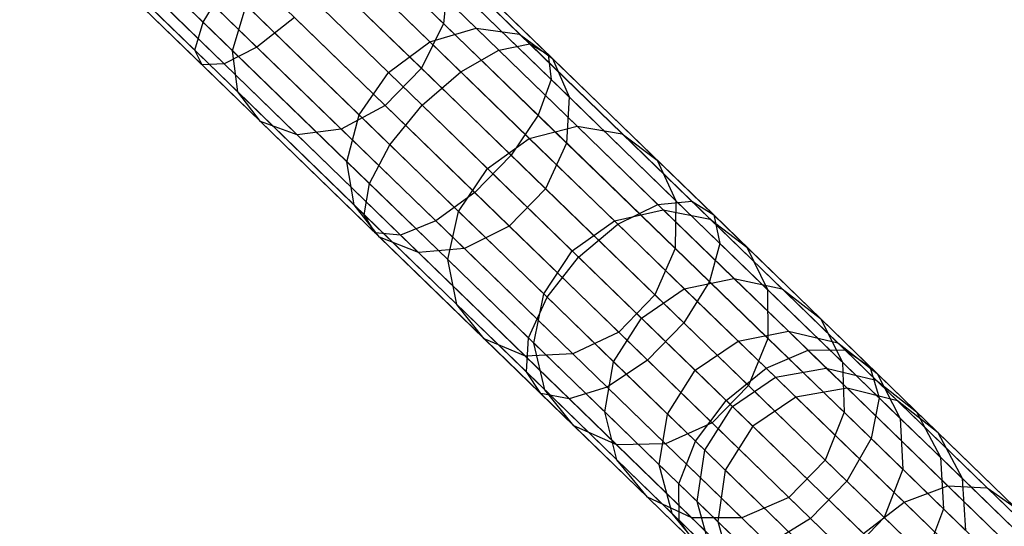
# Model space of a CAD drawing. Extents: x -189 to 189, y -189 to 189.
# Tile 432 of 591: x 123 to 131, y -126 to -122. Entities that reach past the tile are written whole.
import ezdxf

# ---------------------------------------------------------------- set-up
doc = ezdxf.new("R2010")
doc.units = 0
doc.header["$LTSCALE"] = 25.4
doc.layers.get('0').update_dxf_attribs({"linetype": 'CONTINUOUS'})

# ---------------------------------------------------------------- blocks, each defined once
blk = doc.blocks.new('CAMELEON-KENAI-C-12244_STL')
at = {"color": 0}
for p, q in [((123.2905, -120.5553, -10.5742), (124.6664, -121.8894, -11.0766)), ((123.2905, -120.5553, -10.5742), (124.6664, -121.8894, -11.0766)), ((123.6148, -120.6533, -9.127), (125.0959, -122.0895, -9.6678)), ((123.6148, -120.6533, -9.127), (125.0959, -122.0895, -9.6678)), ((123.1984, -120.7556, -10.2216), (124.6, -122.1146, -10.7333)), ((123.1984, -120.7556, -10.2216), (124.6, -122.1146, -10.7333)), ((123.3759, -120.8092, -9.4296), (124.835, -122.2241, -9.9623)), ((123.3759, -120.8092, -9.4296), (124.835, -122.2241, -9.9623)), ((125.9241, -120.7491, -10.7333), (127.2807, -122.0645, -11.4422)), ((125.9241, -120.7491, -10.7333), (127.2807, -122.0645, -11.4422)), ((126.0443, -120.805, -10.3392), (127.4293, -122.1481, -11.0629)), ((126.0443, -120.805, -10.3392), (127.4293, -122.1481, -11.0629)), ((123.2286, -120.8454, -9.8167), (124.6596, -122.233, -10.3392)), ((123.2286, -120.8454, -9.8167), (124.6596, -122.233, -10.3392)), ((126.5908, -121.9016, -153.99), (125.498, -120.8419, -155.4095)), ((126.5908, -121.9016, -153.99), (125.498, -120.8419, -155.4095)), ((125.7011, -120.8224, -11.0766), (127.0329, -122.1138, -11.7724)), ((125.7011, -120.8224, -11.0766), (127.0329, -122.1138, -11.7724)), ((125.4138, -121.0124, -11.3095), (126.7287, -122.2874, -11.9966)), ((125.4138, -121.0124, -11.3095), (126.7287, -122.2874, -11.9966)), ((126.8529, -121.9393, -151.5073), (125.9374, -121.0515, -152.9607)), ((126.8529, -121.9393, -151.5073), (125.9374, -121.0515, -152.9607)), ((126.0408, -120.9806, -9.9623), (127.4531, -122.3501, -10.7003)), ((126.0408, -120.9806, -9.9623), (127.4531, -122.3501, -10.7003)), ((124.9027, -122.1185, -152.9607), (123.8875, -121.1341, -154.2793)), ((124.9027, -122.1185, -152.9607), (123.8875, -121.1341, -154.2793)), ((127.2003, -121.9865, -151.731), (126.2677, -121.0822, -153.2114)), ((127.2003, -121.9865, -151.731), (126.2677, -121.0822, -153.2114)), ((126.4136, -122.2588, -154.1077), (125.3118, -121.1905, -155.5388)), ((126.4136, -122.2588, -154.1077), (125.3118, -121.1905, -155.5388)), ((126.4812, -122.0475, -151.3555), (125.5772, -121.1709, -152.7905)), ((126.4812, -122.0475, -151.3555), (125.5772, -121.1709, -152.7905)), ((126.4208, -122.5554, -12.0759), (125.1118, -121.2862, -11.3919)), ((126.4208, -122.5554, -12.0759), (125.1118, -121.2862, -11.3919)), ((125.9143, -121.2455, -9.6678), (127.3478, -122.6356, -10.4169)), ((125.9143, -121.2455, -9.6678), (127.3478, -122.6356, -10.4169)), ((127.4632, -122.1809, -151.9879), (126.511, -121.2576, -153.4994)), ((127.4632, -122.1809, -151.9879), (126.511, -121.2576, -153.4994)), ((124.9435, -122.4477, -153.2114), (123.9094, -121.445, -154.5547)), ((124.9435, -122.4477, -153.2114), (123.9094, -121.445, -154.5547)), ((125.2495, -121.4197, -152.7303), (126.1494, -122.2923, -151.3018)), ((125.2495, -121.4197, -152.7303), (126.1494, -122.2923, -151.3018)), ((126.1241, -122.5573, -154.1077), (125.0224, -121.489, -155.5388)), ((126.1241, -122.5573, -154.1077), (125.0224, -121.489, -155.5388)), ((124.6664, -121.8894, -11.0766), (124.8475, -121.5964, -11.3095)), ((124.6664, -121.8894, -11.0766), (124.8475, -121.5964, -11.3095)), ((124.8475, -121.5964, -11.3095), (126.1624, -122.8714, -11.9966)), ((124.8475, -121.5964, -11.3095), (126.1624, -122.8714, -11.9966)), ((125.6866, -121.5539, -9.5066), (127.1318, -122.9553, -10.2618)), ((125.6866, -121.5539, -9.5066), (127.1318, -122.9553, -10.2618)), ((126.6253, -121.5474, -153.7748), (126.5908, -121.9016, -153.99)), ((126.6253, -121.5474, -153.7748), (126.5908, -121.9016, -153.99)), ((127.5962, -122.4889, -152.2335), (126.6253, -121.5474, -153.7748)), ((127.5962, -122.4889, -152.2335), (126.6253, -121.5474, -153.7748)), ((125.1264, -122.6856, -153.4994), (124.0705, -121.6618, -154.8708)), ((125.1264, -122.6856, -153.4994), (124.0705, -121.6618, -154.8708)), ((125.7725, -122.7455, -153.99), (124.6797, -121.6859, -155.4095)), ((125.7725, -122.7455, -153.99), (124.6797, -121.6859, -155.4095)), ((125.4196, -122.7909, -153.7748), (124.343, -121.7469, -155.1732)), ((125.4196, -122.7909, -153.7748), (124.343, -121.7469, -155.1732)), ((124.9027, -122.1185, -152.9607), (125.011, -121.7549, -152.7905)), ((124.9027, -122.1185, -152.9607), (125.011, -121.7549, -152.7905)), ((125.9149, -122.6315, -151.3555), (125.011, -121.7549, -152.7905)), ((125.9149, -122.6315, -151.3555), (125.011, -121.7549, -152.7905)), ((124.6, -122.1146, -10.7333), (124.6664, -121.8894, -11.0766)), ((124.6, -122.1146, -10.7333), (124.6664, -121.8894, -11.0766)), ((124.6664, -121.8894, -11.0766), (125.9982, -123.1808, -11.7724)), ((124.6664, -121.8894, -11.0766), (125.9982, -123.1808, -11.7724)), ((125.3971, -121.8524, -9.5066), (125.0959, -122.0895, -9.6678)), ((125.3971, -121.8524, -9.5066), (125.0959, -122.0895, -9.6678)), ((125.3971, -121.8524, -9.5066), (126.8424, -123.2538, -10.2618)), ((125.3971, -121.8524, -9.5066), (126.8424, -123.2538, -10.2618)), ((126.5908, -121.9016, -153.99), (126.4136, -122.2588, -154.1077)), ((126.5908, -121.9016, -153.99), (126.4136, -122.2588, -154.1077)), ((127.5764, -122.8572, -152.4255), (126.5908, -121.9016, -153.99)), ((127.5764, -122.8572, -152.4255), (126.5908, -121.9016, -153.99)), ((126.4812, -122.0475, -151.3555), (126.8529, -121.9393, -151.5073)), ((126.4812, -122.0475, -151.3555), (126.8529, -121.9393, -151.5073)), ((126.8529, -121.9393, -151.5073), (127.2003, -121.9865, -151.731)), ((127.6597, -122.7216, -149.9339), (126.8529, -121.9393, -151.5073)), ((127.6597, -122.7216, -149.9339), (126.8529, -121.9393, -151.5073)), ((126.8529, -121.9393, -151.5073), (127.2003, -121.9865, -151.731)), ((127.2003, -121.9865, -151.731), (127.4632, -122.1809, -151.9879)), ((128.022, -122.7833, -150.1282), (127.2003, -121.9865, -151.731)), ((128.022, -122.7833, -150.1282), (127.2003, -121.9865, -151.731)), ((127.2003, -121.9865, -151.731), (127.4632, -122.1809, -151.9879)), ((126.1494, -122.2923, -151.3018), (126.4812, -122.0475, -151.3555)), ((126.1494, -122.2923, -151.3018), (126.4812, -122.0475, -151.3555)), ((127.2778, -122.8198, -149.8019), (126.4812, -122.0475, -151.3555)), ((127.2778, -122.8198, -149.8019), (126.4812, -122.0475, -151.3555)), ((127.0329, -122.1138, -11.7724), (127.2807, -122.0645, -11.4422)), ((127.0329, -122.1138, -11.7724), (127.2807, -122.0645, -11.4422)), ((127.2807, -122.0645, -11.4422), (128.578, -123.3225, -12.3407)), ((127.2807, -122.0645, -11.4422), (128.578, -123.3225, -12.3407)), ((127.2807, -122.0645, -11.4422), (127.4293, -122.1481, -11.0629)), ((127.2807, -122.0645, -11.4422), (127.4293, -122.1481, -11.0629)), ((124.6596, -122.233, -10.3392), (124.6, -122.1146, -10.7333)), ((124.6, -122.1146, -10.7333), (125.9566, -123.43, -11.4422)), ((124.6, -122.1146, -10.7333), (125.9566, -123.43, -11.4422)), ((124.6596, -122.233, -10.3392), (124.6, -122.1146, -10.7333)), ((125.0959, -122.0895, -9.6678), (124.835, -122.2241, -9.9623)), ((125.0959, -122.0895, -9.6678), (124.835, -122.2241, -9.9623)), ((124.9435, -122.4477, -153.2114), (124.9027, -122.1185, -152.9607)), ((125.8183, -123.0063, -151.5073), (124.9027, -122.1185, -152.9607)), ((124.9435, -122.4477, -153.2114), (124.9027, -122.1185, -152.9607)), ((125.8183, -123.0063, -151.5073), (124.9027, -122.1185, -152.9607)), ((125.0959, -122.0895, -9.6678), (126.5295, -123.4796, -10.4169)), ((125.0959, -122.0895, -9.6678), (126.5295, -123.4796, -10.4169)), ((126.7287, -122.2874, -11.9966), (127.0329, -122.1138, -11.7724)), ((126.7287, -122.2874, -11.9966), (127.0329, -122.1138, -11.7724)), ((127.0329, -122.1138, -11.7724), (128.3065, -123.3488, -12.6545)), ((127.0329, -122.1138, -11.7724), (128.3065, -123.3488, -12.6545)), ((127.4293, -122.1481, -11.0629), (128.7539, -123.4325, -11.9804)), ((127.4293, -122.1481, -11.0629), (128.7539, -123.4325, -11.9804)), ((127.4293, -122.1481, -11.0629), (127.4531, -122.3501, -10.7003)), ((127.4293, -122.1481, -11.0629), (127.4531, -122.3501, -10.7003)), ((124.835, -122.2241, -9.9623), (124.6596, -122.233, -10.3392)), ((124.835, -122.2241, -9.9623), (124.6596, -122.233, -10.3392)), ((124.6596, -122.233, -10.3392), (126.0447, -123.576, -11.0629)), ((124.6596, -122.233, -10.3392), (126.0447, -123.576, -11.0629)), ((124.835, -122.2241, -9.9623), (126.2473, -123.5936, -10.7003)), ((124.835, -122.2241, -9.9623), (126.2473, -123.5936, -10.7003)), ((127.4632, -122.1809, -151.9879), (127.5962, -122.4889, -152.2335)), ((128.3022, -122.9945, -150.3514), (127.4632, -122.1809, -151.9879)), ((128.3022, -122.9945, -150.3514), (127.4632, -122.1809, -151.9879)), ((127.4632, -122.1809, -151.9879), (127.5962, -122.4889, -152.2335)), ((125.9149, -122.6315, -151.3555), (126.1494, -122.2923, -151.3018)), ((125.9149, -122.6315, -151.3555), (126.1494, -122.2923, -151.3018)), ((126.4136, -122.2588, -154.1077), (126.1241, -122.5573, -154.1077)), ((126.4136, -122.2588, -154.1077), (126.1241, -122.5573, -154.1077)), ((126.1494, -122.2923, -151.3018), (126.9424, -123.0612, -149.7553)), ((126.1494, -122.2923, -151.3018), (126.9424, -123.0612, -149.7553)), ((127.4071, -123.2222, -152.5305), (126.4136, -122.2588, -154.1077)), ((127.4071, -123.2222, -152.5305), (126.4136, -122.2588, -154.1077)), ((126.4208, -122.5554, -12.0759), (126.7287, -122.2874, -11.9966)), ((126.4208, -122.5554, -12.0759), (126.7287, -122.2874, -11.9966)), ((126.7287, -122.2874, -11.9966), (127.9862, -123.5068, -12.8675)), ((126.7287, -122.2874, -11.9966), (127.9862, -123.5068, -12.8675)), ((127.4531, -122.3501, -10.7003), (127.3478, -122.6356, -10.4169)), ((127.4531, -122.3501, -10.7003), (127.3478, -122.6356, -10.4169)), ((127.4531, -122.3501, -10.7003), (128.8037, -123.6598, -11.6357)), ((127.4531, -122.3501, -10.7003), (128.8037, -123.6598, -11.6357)), ((125.1264, -122.6856, -153.4994), (124.9435, -122.4477, -153.2114)), ((125.8761, -123.352, -151.731), (124.9435, -122.4477, -153.2114)), ((125.1264, -122.6856, -153.4994), (124.9435, -122.4477, -153.2114)), ((125.8761, -123.352, -151.731), (124.9435, -122.4477, -153.2114)), ((127.5962, -122.4889, -152.2335), (127.5764, -122.8572, -152.4255)), ((127.5962, -122.4889, -152.2335), (127.5764, -122.8572, -152.4255)), ((128.4518, -123.3185, -150.5649), (127.5962, -122.4889, -152.2335)), ((128.4518, -123.3185, -150.5649), (127.5962, -122.4889, -152.2335)), ((126.1241, -122.5573, -154.1077), (125.7725, -122.7455, -153.99)), ((126.1241, -122.5573, -154.1077), (125.7725, -122.7455, -153.99)), ((125.8183, -123.0063, -151.5073), (125.9149, -122.6315, -151.3555)), ((125.8183, -123.0063, -151.5073), (125.9149, -122.6315, -151.3555)), ((126.7115, -123.4038, -149.8019), (125.9149, -122.6315, -151.3555)), ((126.7115, -123.4038, -149.8019), (125.9149, -122.6315, -151.3555)), ((127.1177, -123.5208, -152.5305), (126.1241, -122.5573, -154.1077)), ((127.1177, -123.5208, -152.5305), (126.1241, -122.5573, -154.1077)), ((126.1624, -122.8714, -11.9966), (126.4208, -122.5554, -12.0759)), ((126.1624, -122.8714, -11.9966), (126.4208, -122.5554, -12.0759)), ((127.6726, -123.7693, -12.9429), (126.4208, -122.5554, -12.0759)), ((127.6726, -123.7693, -12.9429), (126.4208, -122.5554, -12.0759)), ((125.4196, -122.7909, -153.7748), (125.1264, -122.6856, -153.4994)), ((126.0785, -123.6089, -151.9879), (125.1264, -122.6856, -153.4994)), ((125.4196, -122.7909, -153.7748), (125.1264, -122.6856, -153.4994)), ((126.0785, -123.6089, -151.9879), (125.1264, -122.6856, -153.4994)), ((127.3478, -122.6356, -10.4169), (127.1318, -122.9553, -10.2618)), ((127.3478, -122.6356, -10.4169), (127.1318, -122.9553, -10.2618)), ((127.3478, -122.6356, -10.4169), (128.7189, -123.965, -11.3664)), ((127.3478, -122.6356, -10.4169), (128.7189, -123.965, -11.3664)), ((125.7725, -122.7455, -153.99), (125.4196, -122.7909, -153.7748)), ((125.7725, -122.7455, -153.99), (125.4196, -122.7909, -153.7748)), ((126.3905, -123.7324, -152.2335), (125.4196, -122.7909, -153.7748)), ((126.3905, -123.7324, -152.2335), (125.4196, -122.7909, -153.7748)), ((126.7581, -123.7012, -152.4255), (125.7725, -122.7455, -153.99)), ((126.7581, -123.7012, -152.4255), (125.7725, -122.7455, -153.99)), ((127.2778, -122.8198, -149.8019), (127.6597, -122.7216, -149.9339)), ((127.2778, -122.8198, -149.8019), (127.6597, -122.7216, -149.9339)), ((127.6597, -122.7216, -149.9339), (128.022, -122.7833, -150.1282)), ((128.3495, -123.3905, -148.256), (127.6597, -122.7216, -149.9339)), ((128.3495, -123.3905, -148.256), (127.6597, -122.7216, -149.9339)), ((127.6597, -122.7216, -149.9339), (128.022, -122.7833, -150.1282)), ((128.022, -122.7833, -150.1282), (128.3022, -122.9945, -150.3514)), ((128.7247, -123.4647, -148.4191), (128.022, -122.7833, -150.1282)), ((128.7247, -123.4647, -148.4191), (128.022, -122.7833, -150.1282)), ((128.022, -122.7833, -150.1282), (128.3022, -122.9945, -150.3514)), ((126.9424, -123.0612, -149.7553), (127.2778, -122.8198, -149.8019)), ((126.9424, -123.0612, -149.7553), (127.2778, -122.8198, -149.8019)), ((127.9589, -123.4803, -148.1453), (127.2778, -122.8198, -149.8019)), ((127.9589, -123.4803, -148.1453), (127.2778, -122.8198, -149.8019)), ((127.5764, -122.8572, -152.4255), (127.4071, -123.2222, -152.5305)), ((127.5764, -122.8572, -152.4255), (127.4071, -123.2222, -152.5305)), ((128.4448, -123.6993, -150.7317), (127.5764, -122.8572, -152.4255)), ((128.4448, -123.6993, -150.7317), (127.5764, -122.8572, -152.4255)), ((125.9982, -123.1808, -11.7724), (126.1624, -122.8714, -11.9966)), ((125.9982, -123.1808, -11.7724), (126.1624, -122.8714, -11.9966)), ((126.1624, -122.8714, -11.9966), (127.4199, -124.0908, -12.8675)), ((126.1624, -122.8714, -11.9966), (127.4199, -124.0908, -12.8675)), ((125.8761, -123.352, -151.731), (125.8183, -123.0063, -151.5073)), ((126.625, -123.7886, -149.9339), (125.8183, -123.0063, -151.5073)), ((125.8761, -123.352, -151.731), (125.8183, -123.0063, -151.5073)), ((126.625, -123.7886, -149.9339), (125.8183, -123.0063, -151.5073)), ((127.1318, -122.9553, -10.2618), (126.8424, -123.2538, -10.2618)), ((127.1318, -122.9553, -10.2618), (126.8424, -123.2538, -10.2618)), ((127.1318, -122.9553, -10.2618), (128.514, -124.2955, -11.2191)), ((127.1318, -122.9553, -10.2618), (128.514, -124.2955, -11.2191)), ((128.3022, -122.9945, -150.3514), (128.4518, -123.3185, -150.5649)), ((129.0197, -123.6902, -148.6064), (128.3022, -122.9945, -150.3514)), ((129.0197, -123.6902, -148.6064), (128.3022, -122.9945, -150.3514)), ((128.3022, -122.9945, -150.3514), (128.4518, -123.3185, -150.5649)), ((126.7115, -123.4038, -149.8019), (126.9424, -123.0612, -149.7553)), ((126.7115, -123.4038, -149.8019), (126.9424, -123.0612, -149.7553)), ((126.9424, -123.0612, -149.7553), (127.6204, -123.7187, -148.1061)), ((126.9424, -123.0612, -149.7553), (127.6204, -123.7187, -148.1061)), ((125.9566, -123.43, -11.4422), (125.9982, -123.1808, -11.7724)), ((125.9566, -123.43, -11.4422), (125.9982, -123.1808, -11.7724)), ((125.9982, -123.1808, -11.7724), (127.2718, -124.4158, -12.6545)), ((125.9982, -123.1808, -11.7724), (127.2718, -124.4158, -12.6545)), ((126.8424, -123.2538, -10.2618), (126.5295, -123.4796, -10.4169)), ((126.8424, -123.2538, -10.2618), (126.5295, -123.4796, -10.4169)), ((126.8424, -123.2538, -10.2618), (128.2245, -124.594, -11.2191)), ((126.8424, -123.2538, -10.2618), (128.2245, -124.594, -11.2191)), ((127.4071, -123.2222, -152.5305), (127.1177, -123.5208, -152.5305)), ((127.4071, -123.2222, -152.5305), (127.1177, -123.5208, -152.5305)), ((128.2826, -124.0712, -150.823), (127.4071, -123.2222, -152.5305)), ((128.2826, -124.0712, -150.823), (127.4071, -123.2222, -152.5305)), ((128.3065, -123.3488, -12.6545), (128.578, -123.3225, -12.3407)), ((128.3065, -123.3488, -12.6545), (128.578, -123.3225, -12.3407)), ((128.4518, -123.3185, -150.5649), (128.4448, -123.6993, -150.7317)), ((128.4518, -123.3185, -150.5649), (128.4448, -123.6993, -150.7317)), ((129.1833, -124.0279, -148.7856), (128.4518, -123.3185, -150.5649)), ((129.1833, -124.0279, -148.7856), (128.4518, -123.3185, -150.5649)), ((128.578, -123.3225, -12.3407), (129.8026, -124.5098, -13.4195)), ((128.578, -123.3225, -12.3407), (129.8026, -124.5098, -13.4195)), ((128.578, -123.3225, -12.3407), (128.7539, -123.4325, -11.9804)), ((128.578, -123.3225, -12.3407), (128.7539, -123.4325, -11.9804)), ((126.0785, -123.6089, -151.9879), (125.8761, -123.352, -151.731)), ((126.6979, -124.1489, -150.1282), (125.8761, -123.352, -151.731)), ((126.0785, -123.6089, -151.9879), (125.8761, -123.352, -151.731)), ((126.6979, -124.1489, -150.1282), (125.8761, -123.352, -151.731)), ((126.625, -123.7886, -149.9339), (126.7115, -123.4038, -149.8019)), ((126.625, -123.7886, -149.9339), (126.7115, -123.4038, -149.8019)), ((127.3926, -124.0643, -148.1453), (126.7115, -123.4038, -149.8019)), ((127.3926, -124.0643, -148.1453), (126.7115, -123.4038, -149.8019)), ((127.9589, -123.4803, -148.1453), (128.3495, -123.3905, -148.256)), ((127.9589, -123.4803, -148.1453), (128.3495, -123.3905, -148.256)), ((127.9862, -123.5068, -12.8675), (128.3065, -123.3488, -12.6545)), ((127.9862, -123.5068, -12.8675), (128.3065, -123.3488, -12.6545)), ((128.3065, -123.3488, -12.6545), (129.5086, -124.5144, -13.7136)), ((128.3065, -123.3488, -12.6545), (129.5086, -124.5144, -13.7136)), ((128.3495, -123.3905, -148.256), (128.7247, -123.4647, -148.4191)), ((128.9156, -123.9394, -146.4905), (128.3495, -123.3905, -148.256)), ((128.9156, -123.9394, -146.4905), (128.3495, -123.3905, -148.256)), ((128.3495, -123.3905, -148.256), (128.7247, -123.4647, -148.4191)), ((126.0447, -123.576, -11.0629), (125.9566, -123.43, -11.4422)), ((125.9566, -123.43, -11.4422), (127.2539, -124.688, -12.3407)), ((125.9566, -123.43, -11.4422), (127.2539, -124.688, -12.3407)), ((126.0447, -123.576, -11.0629), (125.9566, -123.43, -11.4422)), ((126.5295, -123.4796, -10.4169), (126.2473, -123.5936, -10.7003)), ((126.5295, -123.4796, -10.4169), (126.2473, -123.5936, -10.7003)), ((126.5295, -123.4796, -10.4169), (127.9005, -124.809, -11.3664)), ((126.5295, -123.4796, -10.4169), (127.9005, -124.809, -11.3664)), ((127.6204, -123.7187, -148.1061), (127.9589, -123.4803, -148.1453)), ((127.6204, -123.7187, -148.1061), (127.9589, -123.4803, -148.1453)), ((128.5178, -124.0223, -146.4021), (127.9589, -123.4803, -148.1453)), ((128.5178, -124.0223, -146.4021), (127.9589, -123.4803, -148.1453)), ((128.7247, -123.4647, -148.4191), (129.0197, -123.6902, -148.6064)), ((129.3014, -124.0239, -146.6207), (128.7247, -123.4647, -148.4191)), ((129.3014, -124.0239, -146.6207), (128.7247, -123.4647, -148.4191)), ((128.7247, -123.4647, -148.4191), (129.0197, -123.6902, -148.6064)), ((128.7539, -123.4325, -11.9804), (130.0042, -124.6448, -13.0818)), ((128.7539, -123.4325, -11.9804), (130.0042, -124.6448, -13.0818)), ((128.7539, -123.4325, -11.9804), (128.8037, -123.6598, -11.6357)), ((128.7539, -123.4325, -11.9804), (128.8037, -123.6598, -11.6357)), ((126.2473, -123.5936, -10.7003), (126.0447, -123.576, -11.0629)), ((126.0447, -123.576, -11.0629), (127.3693, -124.8604, -11.9804)), ((126.0447, -123.576, -11.0629), (127.3693, -124.8604, -11.9804)), ((126.2473, -123.5936, -10.7003), (126.0447, -123.576, -11.0629)), ((127.1177, -123.5208, -152.5305), (126.7581, -123.7012, -152.4255)), ((127.1177, -123.5208, -152.5305), (126.7581, -123.7012, -152.4255)), ((127.9931, -124.3697, -150.823), (127.1177, -123.5208, -152.5305)), ((127.9931, -124.3697, -150.823), (127.1177, -123.5208, -152.5305)), ((127.6726, -123.7693, -12.9429), (127.9862, -123.5068, -12.8675)), ((127.6726, -123.7693, -12.9429), (127.9862, -123.5068, -12.8675)), ((127.9862, -123.5068, -12.8675), (129.1732, -124.6577, -13.9132)), ((127.9862, -123.5068, -12.8675), (129.1732, -124.6577, -13.9132)), ((126.3905, -123.7324, -152.2335), (126.0785, -123.6089, -151.9879)), ((126.9176, -124.4224, -150.3514), (126.0785, -123.6089, -151.9879)), ((126.3905, -123.7324, -152.2335), (126.0785, -123.6089, -151.9879)), ((126.9176, -124.4224, -150.3514), (126.0785, -123.6089, -151.9879)), ((126.2473, -123.5936, -10.7003), (127.598, -124.9032, -11.6357)), ((126.2473, -123.5936, -10.7003), (127.598, -124.9032, -11.6357)), ((126.7581, -123.7012, -152.4255), (126.3905, -123.7324, -152.2335)), ((126.7581, -123.7012, -152.4255), (126.3905, -123.7324, -152.2335)), ((127.246, -124.5619, -150.5649), (126.3905, -123.7324, -152.2335)), ((127.246, -124.5619, -150.5649), (126.3905, -123.7324, -152.2335)), ((127.6265, -124.5433, -150.7317), (126.7581, -123.7012, -152.4255)), ((127.6265, -124.5433, -150.7317), (126.7581, -123.7012, -152.4255)), ((127.3926, -124.0643, -148.1453), (127.6204, -123.7187, -148.1061)), ((127.3926, -124.0643, -148.1453), (127.6204, -123.7187, -148.1061)), ((127.6204, -123.7187, -148.1061), (128.1768, -124.2582, -146.3709)), ((127.6204, -123.7187, -148.1061), (128.1768, -124.2582, -146.3709)), ((128.4448, -123.6993, -150.7317), (128.2826, -124.0712, -150.823)), ((128.4448, -123.6993, -150.7317), (128.2826, -124.0712, -150.823)), ((129.1874, -124.4194, -148.9255), (128.4448, -123.6993, -150.7317)), ((129.1874, -124.4194, -148.9255), (128.4448, -123.6993, -150.7317)), ((128.8037, -123.6598, -11.6357), (128.7189, -123.965, -11.3664)), ((128.8037, -123.6598, -11.6357), (128.7189, -123.965, -11.3664)), ((128.8037, -123.6598, -11.6357), (130.0786, -124.8959, -12.7588)), ((128.8037, -123.6598, -11.6357), (130.0786, -124.8959, -12.7588)), ((129.0197, -123.6902, -148.6064), (129.1833, -124.0279, -148.7856)), ((129.6084, -124.2611, -146.7703), (129.0197, -123.6902, -148.6064)), ((129.6084, -124.2611, -146.7703), (129.0197, -123.6902, -148.6064)), ((129.0197, -123.6902, -148.6064), (129.1833, -124.0279, -148.7856)), ((126.6979, -124.1489, -150.1282), (126.625, -123.7886, -149.9339)), ((127.3149, -124.4575, -148.256), (126.625, -123.7886, -149.9339)), ((126.6979, -124.1489, -150.1282), (126.625, -123.7886, -149.9339)), ((127.3149, -124.4575, -148.256), (126.625, -123.7886, -149.9339)), ((127.4199, -124.0908, -12.8675), (127.6726, -123.7693, -12.9429)), ((127.4199, -124.0908, -12.8675), (127.6726, -123.7693, -12.9429)), ((128.8542, -124.915, -13.9838), (127.6726, -123.7693, -12.9429)), ((128.8542, -124.915, -13.9838), (127.6726, -123.7693, -12.9429)), ((128.7189, -123.965, -11.3664), (128.514, -124.2955, -11.2191)), ((128.7189, -123.965, -11.3664), (128.514, -124.2955, -11.2191)), ((128.5178, -124.0223, -146.4021), (128.9156, -123.9394, -146.4905)), ((128.5178, -124.0223, -146.4021), (128.9156, -123.9394, -146.4905)), ((128.7189, -123.965, -11.3664), (130.0129, -125.2198, -12.5065)), ((128.7189, -123.965, -11.3664), (130.0129, -125.2198, -12.5065)), ((128.9156, -123.9394, -146.4905), (129.3014, -124.0239, -146.6207)), ((129.3522, -124.3628, -144.6551), (128.9156, -123.9394, -146.4905)), ((129.3522, -124.3628, -144.6551), (128.9156, -123.9394, -146.4905)), ((128.9156, -123.9394, -146.4905), (129.3014, -124.0239, -146.6207)), ((128.1768, -124.2582, -146.3709), (128.5178, -124.0223, -146.4021)), ((128.1768, -124.2582, -146.3709), (128.5178, -124.0223, -146.4021)), ((128.9489, -124.4403, -144.5899), (128.5178, -124.0223, -146.4021)), ((128.9489, -124.4403, -144.5899), (128.5178, -124.0223, -146.4021)), ((129.1833, -124.0279, -148.7856), (129.1874, -124.4194, -148.9255)), ((129.7837, -124.61, -146.9133), (129.1833, -124.0279, -148.7856)), ((129.7837, -124.61, -146.9133), (129.1833, -124.0279, -148.7856)), ((129.1833, -124.0279, -148.7856), (129.1874, -124.4194, -148.9255)), ((129.3014, -124.0239, -146.6207), (129.6084, -124.2611, -146.7703)), ((129.7461, -124.4551, -144.7511), (129.3014, -124.0239, -146.6207)), ((129.7461, -124.4551, -144.7511), (129.3014, -124.0239, -146.6207)), ((129.3014, -124.0239, -146.6207), (129.6084, -124.2611, -146.7703)), ((127.2718, -124.4158, -12.6545), (127.4199, -124.0908, -12.8675)), ((127.2718, -124.4158, -12.6545), (127.4199, -124.0908, -12.8675)), ((127.3149, -124.4575, -148.256), (127.3926, -124.0643, -148.1453)), ((127.3149, -124.4575, -148.256), (127.3926, -124.0643, -148.1453)), ((127.9515, -124.6063, -146.4021), (127.3926, -124.0643, -148.1453)), ((127.9515, -124.6063, -146.4021), (127.3926, -124.0643, -148.1453)), ((127.4199, -124.0908, -12.8675), (128.6069, -125.2417, -13.9132)), ((127.4199, -124.0908, -12.8675), (128.6069, -125.2417, -13.9132)), ((128.2826, -124.0712, -150.823), (127.9931, -124.3697, -150.823)), ((128.2826, -124.0712, -150.823), (127.9931, -124.3697, -150.823)), ((129.0312, -124.7971, -149.0021), (128.2826, -124.0712, -150.823)), ((129.0312, -124.7971, -149.0021), (128.2826, -124.0712, -150.823)), ((126.9176, -124.4224, -150.3514), (126.6979, -124.1489, -150.1282)), ((127.4006, -124.8303, -148.4191), (126.6979, -124.1489, -150.1282)), ((126.9176, -124.4224, -150.3514), (126.6979, -124.1489, -150.1282)), ((127.4006, -124.8303, -148.4191), (126.6979, -124.1489, -150.1282)), ((127.9515, -124.6063, -146.4021), (128.1768, -124.2582, -146.3709)), ((127.9515, -124.6063, -146.4021), (128.1768, -124.2582, -146.3709)), ((128.1768, -124.2582, -146.3709), (128.606, -124.6743, -144.5669)), ((128.1768, -124.2582, -146.3709), (128.606, -124.6743, -144.5669)), ((129.6084, -124.2611, -146.7703), (129.7837, -124.61, -146.9133)), ((130.0625, -124.7014, -144.8614), (129.6084, -124.2611, -146.7703)), ((130.0625, -124.7014, -144.8614), (129.6084, -124.2611, -146.7703)), ((129.6084, -124.2611, -146.7703), (129.7837, -124.61, -146.9133)), ((128.514, -124.2955, -11.2191), (128.2245, -124.594, -11.2191)), ((128.514, -124.2955, -11.2191), (128.2245, -124.594, -11.2191)), ((128.514, -124.2955, -11.2191), (129.8185, -125.5605, -12.3684)), ((128.514, -124.2955, -11.2191), (129.8185, -125.5605, -12.3684)), ((128.9489, -124.4403, -144.5899), (129.3522, -124.3628, -144.6551)), ((128.9489, -124.4403, -144.5899), (129.3522, -124.3628, -144.6551)), ((129.3522, -124.3628, -144.6551), (129.7461, -124.4551, -144.7511)), ((129.655, -124.6564, -142.7681), (129.3522, -124.3628, -144.6551)), ((129.655, -124.6564, -142.7681), (129.3522, -124.3628, -144.6551)), ((129.3522, -124.3628, -144.6551), (129.7461, -124.4551, -144.7511)), ((127.246, -124.5619, -150.5649), (126.9176, -124.4224, -150.3514)), ((127.635, -125.1181, -148.6064), (126.9176, -124.4224, -150.3514)), ((127.246, -124.5619, -150.5649), (126.9176, -124.4224, -150.3514)), ((127.635, -125.1181, -148.6064), (126.9176, -124.4224, -150.3514)), ((127.2539, -124.688, -12.3407), (127.2718, -124.4158, -12.6545)), ((127.2539, -124.688, -12.3407), (127.2718, -124.4158, -12.6545)), ((127.2718, -124.4158, -12.6545), (128.474, -125.5815, -13.7136)), ((127.2718, -124.4158, -12.6545), (128.474, -125.5815, -13.7136)), ((127.9931, -124.3697, -150.823), (127.6265, -124.5433, -150.7317)), ((127.9931, -124.3697, -150.823), (127.6265, -124.5433, -150.7317)), ((128.7418, -125.0956, -149.0021), (127.9931, -124.3697, -150.823)), ((128.7418, -125.0956, -149.0021), (127.9931, -124.3697, -150.823)), ((128.606, -124.6743, -144.5669), (128.9489, -124.4403, -144.5899)), ((128.606, -124.6743, -144.5669), (128.9489, -124.4403, -144.5899)), ((129.2479, -124.7302, -142.7268), (128.9489, -124.4403, -144.5899)), ((129.2479, -124.7302, -142.7268), (128.9489, -124.4403, -144.5899)), ((129.1874, -124.4194, -148.9255), (129.0312, -124.7971, -149.0021)), ((129.1874, -124.4194, -148.9255), (129.0312, -124.7971, -149.0021)), ((129.7968, -125.0103, -147.0251), (129.1874, -124.4194, -148.9255)), ((129.7968, -125.0103, -147.0251), (129.1874, -124.4194, -148.9255)), ((127.4006, -124.8303, -148.4191), (127.3149, -124.4575, -148.256)), ((127.8809, -125.0064, -146.4905), (127.3149, -124.4575, -148.256)), ((127.4006, -124.8303, -148.4191), (127.3149, -124.4575, -148.256)), ((127.8809, -125.0064, -146.4905), (127.3149, -124.4575, -148.256)), ((129.1732, -124.6577, -13.9132), (129.5086, -124.5144, -13.7136)), ((129.1732, -124.6577, -13.9132), (129.5086, -124.5144, -13.7136)), ((129.5086, -124.5144, -13.7136), (129.8026, -124.5098, -13.4195)), ((129.5086, -124.5144, -13.7136), (129.8026, -124.5098, -13.4195)), ((129.5086, -124.5144, -13.7136), (130.6266, -125.5985, -14.9385)), ((129.5086, -124.5144, -13.7136), (130.6266, -125.5985, -14.9385)), ((129.7461, -124.4551, -144.7511), (130.0625, -124.7014, -144.8614)), ((130.0546, -124.7542, -142.829), (129.7461, -124.4551, -144.7511)), ((130.0546, -124.7542, -142.829), (129.7461, -124.4551, -144.7511)), ((129.7461, -124.4551, -144.7511), (130.0625, -124.7014, -144.8614)), ((129.8026, -124.5098, -13.4195), (130.9414, -125.6141, -14.6672)), ((129.8026, -124.5098, -13.4195), (130.9414, -125.6141, -14.6672)), ((129.8026, -124.5098, -13.4195), (130.0042, -124.6448, -13.0818)), ((129.8026, -124.5098, -13.4195), (130.0042, -124.6448, -13.0818)), ((127.6265, -124.5433, -150.7317), (127.246, -124.5619, -150.5649)), ((127.6265, -124.5433, -150.7317), (127.246, -124.5619, -150.5649)), ((127.9776, -125.2713, -148.7856), (127.246, -124.5619, -150.5649)), ((127.9776, -125.2713, -148.7856), (127.246, -124.5619, -150.5649)), ((128.3691, -125.2634, -148.9255), (127.6265, -124.5433, -150.7317)), ((128.3691, -125.2634, -148.9255), (127.6265, -124.5433, -150.7317)), ((128.2245, -124.594, -11.2191), (127.9005, -124.809, -11.3664)), ((128.2245, -124.594, -11.2191), (127.9005, -124.809, -11.3664)), ((128.2245, -124.594, -11.2191), (129.5291, -125.859, -12.3684)), ((128.2245, -124.594, -11.2191), (129.5291, -125.859, -12.3684)), ((127.8809, -125.0064, -146.4905), (127.9515, -124.6063, -146.4021)), ((127.8809, -125.0064, -146.4905), (127.9515, -124.6063, -146.4021)), ((128.3826, -125.0243, -144.5899), (127.9515, -124.6063, -146.4021)), ((128.3826, -125.0243, -144.5899), (127.9515, -124.6063, -146.4021)), ((128.3826, -125.0243, -144.5899), (128.606, -124.6743, -144.5669)), ((128.3826, -125.0243, -144.5899), (128.606, -124.6743, -144.5669)), ((128.606, -124.6743, -144.5669), (128.9036, -124.9629, -142.7122)), ((128.606, -124.6743, -144.5669), (128.9036, -124.9629, -142.7122)), ((128.8542, -124.915, -13.9838), (129.1732, -124.6577, -13.9132)), ((128.8542, -124.915, -13.9838), (129.1732, -124.6577, -13.9132)), ((129.1732, -124.6577, -13.9132), (130.277, -125.7281, -15.1226)), ((129.1732, -124.6577, -13.9132), (130.277, -125.7281, -15.1226)), ((129.2479, -124.7302, -142.7268), (129.655, -124.6564, -142.7681)), ((129.2479, -124.7302, -142.7268), (129.655, -124.6564, -142.7681)), ((129.655, -124.6564, -142.7681), (130.0546, -124.7542, -142.829)), ((129.821, -124.8173, -140.8484), (129.655, -124.6564, -142.7681)), ((129.821, -124.8173, -140.8484), (129.655, -124.6564, -142.7681)), ((129.655, -124.6564, -142.7681), (130.0546, -124.7542, -142.829)), ((129.7837, -124.61, -146.9133), (129.7968, -125.0103, -147.0251)), ((130.2467, -125.059, -144.9669), (129.7837, -124.61, -146.9133)), ((130.2467, -125.059, -144.9669), (129.7837, -124.61, -146.9133)), ((129.7837, -124.61, -146.9133), (129.7968, -125.0103, -147.0251)), ((130.0042, -124.6448, -13.0818), (131.1669, -125.7722, -14.3557)), ((130.0042, -124.6448, -13.0818), (131.1669, -125.7722, -14.3557)), ((130.0042, -124.6448, -13.0818), (130.0786, -124.8959, -12.7588)), ((130.0042, -124.6448, -13.0818), (130.0786, -124.8959, -12.7588)), ((127.3693, -124.8604, -11.9804), (127.2539, -124.688, -12.3407)), ((127.2539, -124.688, -12.3407), (128.4784, -125.8754, -13.4195)), ((127.2539, -124.688, -12.3407), (128.4784, -125.8754, -13.4195)), ((127.3693, -124.8604, -11.9804), (127.2539, -124.688, -12.3407)), ((128.9036, -124.9629, -142.7122), (129.2479, -124.7302, -142.7268)), ((128.9036, -124.9629, -142.7122), (129.2479, -124.7302, -142.7268)), ((129.4118, -124.8891, -140.8314), (129.2479, -124.7302, -142.7268)), ((129.4118, -124.8891, -140.8314), (129.2479, -124.7302, -142.7268)), ((130.0546, -124.7542, -142.829), (130.3774, -125.0068, -142.8989)), ((130.2236, -124.9181, -140.8736), (130.0546, -124.7542, -142.829)), ((130.2236, -124.9181, -140.8736), (130.0546, -124.7542, -142.829)), ((130.0546, -124.7542, -142.829), (130.3774, -125.0068, -142.8989)), ((130.0625, -124.7014, -144.8614), (130.2467, -125.059, -144.9669)), ((130.3774, -125.0068, -142.8989), (130.0625, -124.7014, -144.8614)), ((130.3774, -125.0068, -142.8989), (130.0625, -124.7014, -144.8614)), ((130.0625, -124.7014, -144.8614), (130.2467, -125.059, -144.9669)), ((127.635, -125.1181, -148.6064), (127.4006, -124.8303, -148.4191)), ((127.9772, -125.3894, -146.6207), (127.4006, -124.8303, -148.4191)), ((127.635, -125.1181, -148.6064), (127.4006, -124.8303, -148.4191)), ((127.9772, -125.3894, -146.6207), (127.4006, -124.8303, -148.4191)), ((127.9005, -124.809, -11.3664), (127.598, -124.9032, -11.6357)), ((127.9005, -124.809, -11.3664), (127.598, -124.9032, -11.6357)), ((127.9005, -124.809, -11.3664), (129.1946, -126.0638, -12.5065)), ((127.9005, -124.809, -11.3664), (129.1946, -126.0638, -12.5065)), ((129.0312, -124.7971, -149.0021), (128.7418, -125.0956, -149.0021)), ((129.0312, -124.7971, -149.0021), (128.7418, -125.0956, -149.0021)), ((129.6456, -125.3928, -147.0862), (129.0312, -124.7971, -149.0021)), ((129.6456, -125.3928, -147.0862), (129.0312, -124.7971, -149.0021)), ((129.821, -124.8173, -140.8484), (129.4118, -124.8891, -140.8314)), ((129.821, -124.8173, -140.8484), (129.4118, -124.8891, -140.8314)), ((135.3431, -130.172, -30.8485), (129.821, -124.8173, -140.8484)), ((130.2236, -124.9181, -140.8736), (129.821, -124.8173, -140.8484)), ((135.3431, -130.172, -30.8485), (129.821, -124.8173, -140.8484)), ((130.2236, -124.9181, -140.8736), (129.821, -124.8173, -140.8484)), ((127.598, -124.9032, -11.6357), (127.3693, -124.8604, -11.9804)), ((127.3693, -124.8604, -11.9804), (128.6195, -126.0728, -13.0818)), ((127.3693, -124.8604, -11.9804), (128.6195, -126.0728, -13.0818)), ((127.598, -124.9032, -11.6357), (127.3693, -124.8604, -11.9804)), ((127.598, -124.9032, -11.6357), (128.8728, -126.1394, -12.7588)), ((127.598, -124.9032, -11.6357), (128.8728, -126.1394, -12.7588)), ((128.6069, -125.2417, -13.9132), (128.8542, -124.915, -13.9838)), ((128.6069, -125.2417, -13.9132), (128.8542, -124.915, -13.9838)), ((129.953, -125.9805, -15.1878), (128.8542, -124.915, -13.9838)), ((129.953, -125.9805, -15.1878), (128.8542, -124.915, -13.9838)), ((129.4118, -124.8891, -140.8314), (129.0667, -125.1211, -140.8254)), ((129.4118, -124.8891, -140.8314), (129.0667, -125.1211, -140.8254)), ((134.9339, -130.2437, -30.8314), (129.4118, -124.8891, -140.8314)), ((134.9339, -130.2437, -30.8314), (129.4118, -124.8891, -140.8314)), ((130.0786, -124.8959, -12.7588), (130.0129, -125.2198, -12.5065)), ((130.0786, -124.8959, -12.7588), (130.0129, -125.2198, -12.5065)), ((130.0786, -124.8959, -12.7588), (131.2642, -126.0456, -14.0578)), ((130.0786, -124.8959, -12.7588), (131.2642, -126.0456, -14.0578)), ((135.7458, -130.2728, -30.8736), (130.2236, -124.9181, -140.8736)), ((130.55, -125.1741, -140.9024), (130.2236, -124.9181, -140.8736)), ((135.7458, -130.2728, -30.8736), (130.2236, -124.9181, -140.8736)), ((130.55, -125.1741, -140.9024), (130.2236, -124.9181, -140.8736)), ((128.6816, -125.3142, -142.7268), (128.9036, -124.9629, -142.7122)), ((128.6816, -125.3142, -142.7268), (128.9036, -124.9629, -142.7122)), ((129.0667, -125.1211, -140.8254), (128.9036, -124.9629, -142.7122)), ((129.0667, -125.1211, -140.8254), (128.9036, -124.9629, -142.7122)), ((127.9772, -125.3894, -146.6207), (127.8809, -125.0064, -146.4905)), ((128.3176, -125.4298, -144.6551), (127.8809, -125.0064, -146.4905)), ((127.9772, -125.3894, -146.6207), (127.8809, -125.0064, -146.4905)), ((128.3176, -125.4298, -144.6551), (127.8809, -125.0064, -146.4905)), ((128.3176, -125.4298, -144.6551), (128.3826, -125.0243, -144.5899)), ((128.3176, -125.4298, -144.6551), (128.3826, -125.0243, -144.5899)), ((128.6816, -125.3142, -142.7268), (128.3826, -125.0243, -144.5899)), ((128.6816, -125.3142, -142.7268), (128.3826, -125.0243, -144.5899)), ((129.7968, -125.0103, -147.0251), (129.6456, -125.3928, -147.0862)), ((129.7968, -125.0103, -147.0251), (129.6456, -125.3928, -147.0862)), ((130.2668, -125.466, -145.0493), (129.7968, -125.0103, -147.0251)), ((130.2668, -125.466, -145.0493), (129.7968, -125.0103, -147.0251)), ((130.2467, -125.059, -144.9669), (130.2668, -125.466, -145.0493)), ((130.5678, -125.3703, -142.9658), (130.2467, -125.059, -144.9669)), ((130.5678, -125.3703, -142.9658), (130.2467, -125.059, -144.9669)), ((130.2467, -125.059, -144.9669), (130.2668, -125.466, -145.0493)), ((130.3774, -125.0068, -142.8989), (130.5678, -125.3703, -142.9658)), ((130.55, -125.1741, -140.9024), (130.3774, -125.0068, -142.8989)), ((130.55, -125.1741, -140.9024), (130.3774, -125.0068, -142.8989)), ((130.3774, -125.0068, -142.8989), (130.5678, -125.3703, -142.9658)), ((127.9776, -125.2713, -148.7856), (127.635, -125.1181, -148.6064)), ((128.2238, -125.689, -146.7703), (127.635, -125.1181, -148.6064)), ((127.9776, -125.2713, -148.7856), (127.635, -125.1181, -148.6064)), ((128.2238, -125.689, -146.7703), (127.635, -125.1181, -148.6064)), ((128.7418, -125.0956, -149.0021), (128.3691, -125.2634, -148.9255)), ((128.7418, -125.0956, -149.0021), (128.3691, -125.2634, -148.9255)), ((129.3561, -125.6913, -147.0862), (128.7418, -125.0956, -149.0021)), ((129.3561, -125.6913, -147.0862), (128.7418, -125.0956, -149.0021)), ((129.0667, -125.1211, -140.8254), (128.8455, -125.4731, -140.8314)), ((129.0667, -125.1211, -140.8254), (128.8455, -125.4731, -140.8314)), ((134.5889, -130.4757, -30.8254), (129.0667, -125.1211, -140.8254)), ((134.5889, -130.4757, -30.8254), (129.0667, -125.1211, -140.8254)), ((130.0129, -125.2198, -12.5065), (129.8185, -125.5605, -12.3684)), ((130.0129, -125.2198, -12.5065), (129.8185, -125.5605, -12.3684)), ((130.0129, -125.2198, -12.5065), (131.2164, -126.3868, -13.8251)), ((130.0129, -125.2198, -12.5065), (131.2164, -126.3868, -13.8251)), ((136.0722, -130.5287, -30.9024), (130.55, -125.1741, -140.9024)), ((130.7438, -125.541, -140.93), (130.55, -125.1741, -140.9024)), ((136.0722, -130.5287, -30.9024), (130.55, -125.1741, -140.9024)), ((130.7438, -125.541, -140.93), (130.55, -125.1741, -140.9024)), ((128.3691, -125.2634, -148.9255), (127.9776, -125.2713, -148.7856)), ((128.3691, -125.2634, -148.9255), (127.9776, -125.2713, -148.7856)), ((128.5779, -125.8534, -146.9133), (127.9776, -125.2713, -148.7856)), ((128.5779, -125.8534, -146.9133), (127.9776, -125.2713, -148.7856)), ((128.9784, -125.8542, -147.0251), (128.3691, -125.2634, -148.9255)), ((128.9784, -125.8542, -147.0251), (128.3691, -125.2634, -148.9255)), ((128.474, -125.5815, -13.7136), (128.6069, -125.2417, -13.9132)), ((128.474, -125.5815, -13.7136), (128.6069, -125.2417, -13.9132)), ((128.6069, -125.2417, -13.9132), (129.7107, -126.3121, -15.1226)), ((128.6069, -125.2417, -13.9132), (129.7107, -126.3121, -15.1226)), ((128.2238, -125.689, -146.7703), (127.9772, -125.3894, -146.6207)), ((128.422, -125.8207, -144.7511), (127.9772, -125.3894, -146.6207)), ((128.2238, -125.689, -146.7703), (127.9772, -125.3894, -146.6207)), ((128.422, -125.8207, -144.7511), (127.9772, -125.3894, -146.6207)), ((128.6204, -125.7234, -142.7681), (128.6816, -125.3142, -142.7268)), ((128.6204, -125.7234, -142.7681), (128.6816, -125.3142, -142.7268)), ((128.8455, -125.4731, -140.8314), (128.6816, -125.3142, -142.7268)), ((128.8455, -125.4731, -140.8314), (128.6816, -125.3142, -142.7268)), ((130.5678, -125.3703, -142.9658), (130.5928, -125.7821, -143.018)), ((130.7438, -125.541, -140.93), (130.5678, -125.3703, -142.9658)), ((130.7438, -125.541, -140.93), (130.5678, -125.3703, -142.9658)), ((130.5678, -125.3703, -142.9658), (130.5928, -125.7821, -143.018)), ((128.422, -125.8207, -144.7511), (128.3176, -125.4298, -144.6551)), ((128.6204, -125.7234, -142.7681), (128.3176, -125.4298, -144.6551)), ((128.422, -125.8207, -144.7511), (128.3176, -125.4298, -144.6551)), ((128.6204, -125.7234, -142.7681), (128.3176, -125.4298, -144.6551)), ((129.6456, -125.3928, -147.0862), (129.3561, -125.6913, -147.0862)), ((129.6456, -125.3928, -147.0862), (129.3561, -125.6913, -147.0862)), ((130.1194, -125.8522, -145.0944), (129.6456, -125.3928, -147.0862)), ((130.1194, -125.8522, -145.0944), (129.6456, -125.3928, -147.0862)), ((130.2668, -125.466, -145.0493), (130.1194, -125.8522, -145.0944)), ((130.2668, -125.466, -145.0493), (130.1194, -125.8522, -145.0944)), ((130.5928, -125.7821, -143.018), (130.2668, -125.466, -145.0493)), ((130.5928, -125.7821, -143.018), (130.2668, -125.466, -145.0493)), ((128.8455, -125.4731, -140.8314), (128.7863, -125.8844, -140.8484)), ((128.8455, -125.4731, -140.8314), (128.7863, -125.8844, -140.8484)), ((134.3676, -130.8277, -30.8314), (128.8455, -125.4731, -140.8314)), ((134.3676, -130.8277, -30.8314), (128.8455, -125.4731, -140.8314)), ((136.266, -130.8956, -30.93), (130.7438, -125.541, -140.93)), ((130.7714, -125.9553, -140.9516), (130.7438, -125.541, -140.93)), ((136.266, -130.8956, -30.93), (130.7438, -125.541, -140.93)), ((130.7714, -125.9553, -140.9516), (130.7438, -125.541, -140.93)), ((128.4784, -125.8754, -13.4195), (128.474, -125.5815, -13.7136)), ((128.474, -125.5815, -13.7136), (129.5919, -126.6655, -14.9385)), ((128.474, -125.5815, -13.7136), (129.5919, -126.6655, -14.9385)), ((128.4784, -125.8754, -13.4195), (128.474, -125.5815, -13.7136)), ((129.8185, -125.5605, -12.3684), (129.5291, -125.859, -12.3684)), ((129.8185, -125.5605, -12.3684), (129.5291, -125.859, -12.3684)), ((129.8185, -125.5605, -12.3684), (131.0318, -126.737, -13.6976)), ((129.8185, -125.5605, -12.3684), (131.0318, -126.737, -13.6976)), ((130.277, -125.7281, -15.1226), (130.6266, -125.5985, -14.9385)), ((130.277, -125.7281, -15.1226), (130.6266, -125.5985, -14.9385)), ((130.6266, -125.5985, -14.9385), (131.6487, -126.5896, -16.3164)), ((130.6266, -125.5985, -14.9385), (131.6487, -126.5896, -16.3164)), ((130.6266, -125.5985, -14.9385), (130.9414, -125.6141, -14.6672)), ((130.6266, -125.5985, -14.9385), (130.9414, -125.6141, -14.6672)), ((130.9414, -125.6141, -14.6672), (131.9825, -126.6237, -16.0708)), ((130.9414, -125.6141, -14.6672), (131.9825, -126.6237, -16.0708)), ((130.9414, -125.6141, -14.6672), (131.1669, -125.7722, -14.3557)), ((130.9414, -125.6141, -14.6672), (131.1669, -125.7722, -14.3557)), ((128.5779, -125.8534, -146.9133), (128.2238, -125.689, -146.7703)), ((128.6779, -126.1293, -144.8614), (128.2238, -125.689, -146.7703)), ((128.5779, -125.8534, -146.9133), (128.2238, -125.689, -146.7703)), ((128.6779, -126.1293, -144.8614), (128.2238, -125.689, -146.7703)), ((129.3561, -125.6913, -147.0862), (128.9784, -125.8542, -147.0251)), ((129.3561, -125.6913, -147.0862), (128.9784, -125.8542, -147.0251)), ((129.8299, -126.1507, -145.0944), (129.3561, -125.6913, -147.0862)), ((129.8299, -126.1507, -145.0944), (129.3561, -125.6913, -147.0862)), ((128.7304, -126.1198, -142.829), (128.6204, -125.7234, -142.7681)), ((128.7863, -125.8844, -140.8484), (128.6204, -125.7234, -142.7681)), ((128.7304, -126.1198, -142.829), (128.6204, -125.7234, -142.7681)), ((128.7863, -125.8844, -140.8484), (128.6204, -125.7234, -142.7681)), ((129.953, -125.9805, -15.1878), (130.277, -125.7281, -15.1226)), ((129.953, -125.9805, -15.1878), (130.277, -125.7281, -15.1226)), ((130.277, -125.7281, -15.1226), (131.2862, -126.7067, -16.4831)), ((130.277, -125.7281, -15.1226), (131.2862, -126.7067, -16.4831)), ((130.5928, -125.7821, -143.018), (130.448, -126.1709, -143.0466)), ((130.5928, -125.7821, -143.018), (130.448, -126.1709, -143.0466)), ((130.7714, -125.9553, -140.9516), (130.5928, -125.7821, -143.018)), ((130.7714, -125.9553, -140.9516), (130.5928, -125.7821, -143.018)), ((128.6779, -126.1293, -144.8614), (128.422, -125.8207, -144.7511)), ((128.7304, -126.1198, -142.829), (128.422, -125.8207, -144.7511)), ((128.6779, -126.1293, -144.8614), (128.422, -125.8207, -144.7511)), ((128.7304, -126.1198, -142.829), (128.422, -125.8207, -144.7511)), ((128.9784, -125.8542, -147.0251), (128.5779, -125.8534, -146.9133)), ((129.041, -126.3024, -144.9669), (128.5779, -125.8534, -146.9133)), ((128.9784, -125.8542, -147.0251), (128.5779, -125.8534, -146.9133)), ((129.041, -126.3024, -144.9669), (128.5779, -125.8534, -146.9133)), ((129.4485, -126.31, -145.0493), (128.9784, -125.8542, -147.0251)), ((129.4485, -126.31, -145.0493), (128.9784, -125.8542, -147.0251)), ((129.5291, -125.859, -12.3684), (129.1946, -126.0638, -12.5065)), ((129.5291, -125.859, -12.3684), (129.1946, -126.0638, -12.5065)), ((129.5291, -125.859, -12.3684), (130.7423, -127.0355, -13.6976)), ((129.5291, -125.859, -12.3684), (130.7423, -127.0355, -13.6976)), ((130.1194, -125.8522, -145.0944), (129.8299, -126.1507, -145.0944)), ((130.1194, -125.8522, -145.0944), (129.8299, -126.1507, -145.0944)), ((130.448, -126.1709, -143.0466), (130.1194, -125.8522, -145.0944)), ((130.448, -126.1709, -143.0466), (130.1194, -125.8522, -145.0944)), ((128.6195, -126.0728, -13.0818), (128.4784, -125.8754, -13.4195)), ((128.4784, -125.8754, -13.4195), (129.6172, -126.9797, -14.6672)), ((128.4784, -125.8754, -13.4195), (129.6172, -126.9797, -14.6672)), ((128.6195, -126.0728, -13.0818), (128.4784, -125.8754, -13.4195)), ((134.3085, -131.239, -30.8485), (128.7863, -125.8844, -140.8484)), ((128.7863, -125.8844, -140.8484), (128.8995, -126.2837, -140.8736)), ((134.3085, -131.239, -30.8485), (128.7863, -125.8844, -140.8484)), ((128.7863, -125.8844, -140.8484), (128.8995, -126.2837, -140.8736))]:
    blk.add_line(p, q, dxfattribs=at)

msp = doc.modelspace()

# ---------------------------------------------------------------- block references
at = {"color": 0}
msp.add_blockref('CAMELEON-KENAI-C-12244_STL', (0, 0), dxfattribs=at)

doc.saveas('drawing.dxf')
